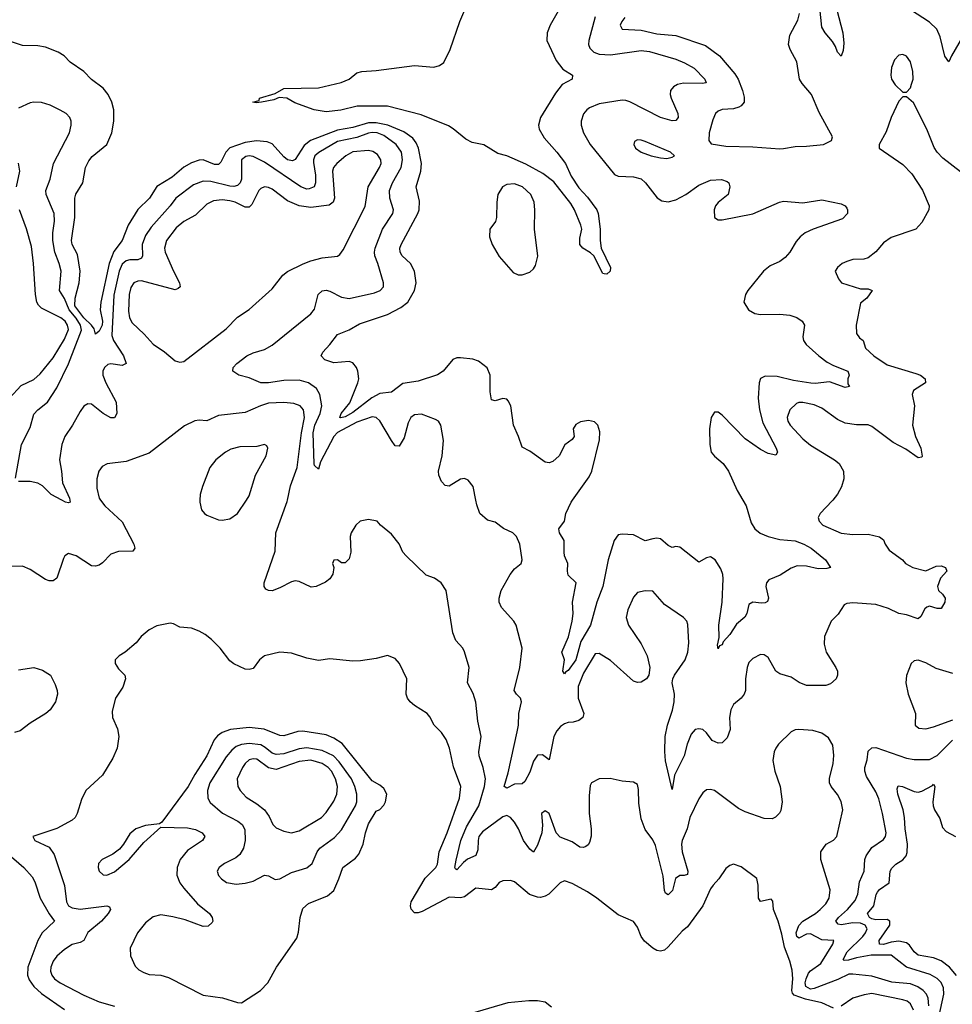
# Model space of a CAD drawing. Header units: inches. Extents: x 884549 to 1028252, y 526810 to 653624.
# Tile 750 of 1056: x 992396 to 997248, y 597378 to 602499. Entities that reach past the tile are written whole.
import ezdxf

# ---------------------------------------------------------------- set-up
doc = ezdxf.new("R2010")
doc.units = ezdxf.units.IN
doc.header["$MEASUREMENT"] = 0
doc.layers.add('A9599', color=7, linetype='Continuous')
doc.layers.add('A9690', color=7, linetype='Continuous')

msp = doc.modelspace()

# ---------------------------------------------------------------- linework, layer by layer
at = {"layer": 'A9599', "color": 5}
for points, elevation in [([(992817.4, 600000), (992838.5, 599970), (992930, 599887.3), (992990.7, 599770), (992996, 599750), (992985.4, 599734.6), (992910, 599732.7), (992870, 599719.3), (992827, 599673), (992810, 599660.9), (992790, 599656.2), (992770, 599658.4), (992690, 599709.6), (992650, 599722.7), (992630.4, 599709.6), (992623.4, 599696.6), (992590, 599594), (992570, 599580.7), (992550, 599579.7), (992530, 599586.9), (992450, 599639.6), (992410, 599655.6), (992330, 599654)], 2260), ([(992657.1, 600000), (992659.5, 599990), (992650, 599985), (992634.5, 599990), (992615.8, 600000)], 2240), ([(993333.5, 600000), (993332.7, 599990), (993342, 599950), (993357.3, 599930), (993370, 599921.6), (993430, 599897.1), (993450, 599894.9), (993490, 599903.1), (993530, 599930.4), (993575.6, 600000)], 2280), ([(997125.8, 597370), (997122.1, 597410), (997113.7, 597430), (997096.5, 597450), (997069, 597469), (997030, 597483.5), (996933.7, 597493.7), (996830, 597524.1), (996730, 597535), (996710, 597533.7), (996653.2, 597506.8), (996530, 597460.7), (996510, 597456.2), (996485.6, 597470), (996483.2, 597490), (996487, 597510), (996500.4, 597539.6), (996510, 597552.2), (996563.8, 597590), (996626.6, 597690), (996631, 597710), (996570, 597713.4), (996510, 597743.7), (996490, 597742.7), (996450, 597722.2), (996439, 597730), (996436.2, 597750), (996450, 597788.4), (996469.6, 597810.4), (996536.4, 597850), (996559.8, 597870), (996590, 597899.6), (996606.6, 597930), (996612.5, 597972.5), (996564.4, 598130), (996564.4, 598170), (996591.5, 598210), (996630, 598232.2), (996647.8, 598250), (996678.9, 598390), (996670, 598433.2), (996650, 598469.2), (996617.2, 598510), (996609.7, 598529.7), (996610, 598551.3), (996628.3, 598630), (996631.3, 598671.3), (996626.2, 598726.2), (996603.3, 598763.3), (996570, 598787.8), (996521.7, 598801.7), (996450, 598807.6), (996430, 598805.1), (996410, 598795.1), (996344.4, 598730), (996330.3, 598709.7), (996320.4, 598690), (996314, 598646), (996325.3, 598590), (996352.9, 598510), (996362.3, 598430), (996355.1, 598384.9), (996348.9, 598371.1), (996328.8, 598351.2), (996310, 598342.9), (996270, 598344.7), (996170, 598378.2), (996136, 598396), (996010, 598489.6), (995990, 598495.6), (995970, 598494), (995950, 598478.4), (995930, 598447), (995882.4, 598350), (995869.4, 598290), (995843.5, 598230), (995839.4, 598210), (995841.8, 598170), (995872.5, 598070), (995870, 598052.7), (995852.9, 598047.1), (995830, 598048.1), (995807.9, 598032.1), (995791.8, 597970), (995770, 597947.3), (995755.3, 597955.3), (995750.8, 597970), (995743.8, 598043.8), (995703.6, 598203.6), (995690, 598233.7), (995650, 598286.6), (995630, 598342), (995616.5, 598423.5), (995615.4, 598495.4), (995610, 598521.2), (995590, 598533.6), (995530, 598539.1), (995468.5, 598551.5), (995410, 598549.6), (995370.8, 598530), (995364.8, 598515.2), (995358, 598462), (995358.5, 598370), (995368.5, 598290), (995368.4, 598251.6), (995360.2, 598219.8), (995353, 598207), (995341.3, 598198.7), (995330, 598194), (995310, 598195.8), (995270, 598223.1), (995207.3, 598247.3), (995186.9, 598270), (995150.9, 598370.9), (995130, 598384.5), (995110.4, 598369.6), (995116.2, 598310), (995112.4, 598270), (995090, 598205.1), (995070, 598169.6), (995050, 598184.7), (995016.4, 598230), (994991.3, 598290), (994970, 598324.7), (994950, 598349.7), (994930, 598359.2), (994910, 598352.2), (994804.5, 598275.5), (994785.3, 598250), (994780.6, 598230), (994779.4, 598180.6), (994770, 598151.9), (994726.7, 598133.3), (994704.3, 598115.7), (994670, 598077.6), (994663.1, 598083.1), (994660.7, 598090), (994667.2, 598127.2), (994690.7, 598230), (994720.1, 598299.9), (994784.4, 598410), (994813.7, 598510), (994818.8, 598550), (994807.7, 598610), (994786.9, 598670), (994784.6, 598690), (994796.3, 598770), (994779.4, 598850), (994769.1, 598949.1), (994754.9, 598994.9), (994726.6, 599050), (994735.1, 599130), (994711.1, 599211.1), (994701.6, 599230), (994666, 599270), (994649.6, 599310), (994615.3, 599530), (994589, 599570), (994553.6, 599593.6), (994510, 599609.2), (994406, 599710), (994389.5, 599730), (994370, 599773.2), (994330, 599823.7), (994272.7, 599870), (994255.1, 599890), (994210, 599899.8), (994168.2, 599890), (994144.9, 599870), (994120.5, 599830), (994114.9, 599810), (994118.4, 599730), (994110, 599695.3), (994090, 599674), (994070, 599674), (994050, 599689), (994030, 599688), (994024, 599670), (994031.3, 599650), (994025.5, 599614.5), (994009.1, 599590.9), (993986.7, 599573.3), (993938.8, 599550), (993912.8, 599547.3), (993850, 599576.8), (993830, 599579.3), (993810, 599574.8), (993750, 599543), (993710, 599527.6), (993690, 599529.6), (993676.2, 599536.2), (993667.6, 599550), (993668.3, 599570), (993726, 599734), (993729, 599830), (993787.5, 599992.5), (993789.2, 600000)], 2260), ([(996626.5, 600000), (996623.7, 599996.3), (996561.3, 599930), (996550.4, 599910), (996555.8, 599890), (996574.9, 599870), (996670, 599828.8), (996730, 599821.5), (996810, 599822.9), (996869, 599809), (996890, 599793), (996898.6, 599770), (996919.4, 599739.4), (996988.4, 599690), (997003.8, 599670), (997042, 599650), (997110, 599632.3), (997163.8, 599656.2), (997190, 599657.9), (997212.9, 599650), (997219.7, 599630), (997186.4, 599593.6), (997170.2, 599550), (997175.8, 599530), (997197.6, 599510), (997210.2, 599490), (997209, 599470), (997190, 599436.9), (997170, 599436), (997130, 599448.4), (997116.3, 599443.7), (997105.4, 599434.6), (997084.6, 599395.4), (997070, 599382.9), (997010, 599403.5), (996970, 599410.9), (996915.8, 599435.8), (996850, 599456.7), (996730, 599465.5), (996698.5, 599461.5), (996685.2, 599454.8), (996653.7, 599406.3), (996618, 599370), (996583.7, 599290), (996580.9, 599250), (996591.7, 599210), (996642.6, 599130), (996650.3, 599109.7), (996650.3, 599090), (996643.1, 599070), (996615.2, 599044.8), (996590, 599035.4), (996490, 599036), (996450.7, 599050.7), (996410, 599079.7), (996350, 599095.8), (996329.7, 599110), (996290, 599180.9), (996270, 599195.6), (996250, 599196.9), (996210, 599176.2), (996190, 599155.1), (996180.3, 599130), (996171.8, 599070), (996171.3, 599010), (996165.3, 598990), (996150.2, 598969.8), (996110, 598936.9), (996096.5, 598910), (996089.2, 598870), (996092.4, 598807.6), (996077.2, 598762.8), (996050, 598738), (996030, 598736.2), (995999.5, 598750), (995969.8, 598789.8), (995950, 598806.3), (995930, 598809.7), (995910, 598806.6), (995890, 598783.5), (995869, 598730), (995853.3, 598670), (995803.1, 598570), (995790, 598495.3), (995756.6, 598643.4), (995752.5, 598692.5), (995755, 598770), (995766, 598830), (995791.9, 598908.1), (995800.2, 598950), (995802.4, 598990), (995790.7, 599050), (995793.5, 599070), (995802.2, 599090), (995857.6, 599170), (995872.3, 599210), (995876.9, 599256.9), (995872.4, 599352.4), (995867.3, 599370), (995850, 599389.5), (995750, 599456.9), (995690, 599527), (995650, 599527.8), (995610, 599519.3), (995590, 599495.3), (995560.5, 599430), (995550.5, 599390), (995563.7, 599350), (995630, 599252.7), (995660.3, 599190), (995673.7, 599130), (995668.4, 599090), (995656.4, 599070), (995630, 599053.3), (995610, 599051.3), (995590, 599058.3), (995470, 599166), (995410, 599202.7), (995390, 599200.5), (995330, 599099.8), (995301.9, 599030), (995302, 598970), (995330.3, 598890), (995326.4, 598870), (995305.9, 598854.1), (995274.9, 598845.1), (995250, 598843.5), (995230, 598836.8), (995210, 598822.2), (995190, 598799.3), (995175.3, 598770), (995150, 598649.6), (995115.4, 598675.4), (995090, 598673.3), (995070, 598643.1), (995050, 598585.1), (995024.2, 598535.8), (995010, 598523.8), (994970, 598522.2), (994930, 598502.3), (994916.2, 598510), (994937.8, 598582.2), (994984.6, 598795.4), (994990.7, 598830), (994992.9, 598890), (995006.6, 598950), (995001.3, 598970), (994980.5, 598990), (994968.4, 599010), (994998.4, 599130), (995010.6, 599230), (994979.1, 599350), (994967.6, 599370), (994902, 599442), (994891.2, 599470), (994891.1, 599490), (994901.1, 599530), (994947.5, 599612.5), (994970, 599642), (995004.7, 599670), (995009.7, 599690), (994997.6, 599770), (994980.7, 599810), (994962, 599830), (994913.1, 599853.1), (994870, 599884.7), (994830, 599896.2), (994789.5, 599930), (994774.8, 599974.8), (994769.8, 600000)], 2240), ([(996157.8, 600000), (996175.3, 599970), (996201.7, 599881.7), (996220.2, 599850), (996248.5, 599828.5), (996290, 599811), (996350, 599795.2), (996430, 599788), (996476.4, 599770), (996513, 599750), (996588.4, 599690), (996614.8, 599650), (996595.8, 599644.2), (996550, 599642.4), (996490, 599655.6), (996441.2, 599658.8), (996410, 599646), (996353, 599610), (996294.2, 599585.8), (996281.2, 599570), (996278.4, 599550), (996291.7, 599490), (996286.9, 599473.1), (996274.4, 599465.6), (996255.8, 599464.2), (996210, 599468.8), (996190, 599457.7), (996178.6, 599410), (996168.7, 599391.3), (996125.7, 599354.3), (996090, 599300.4), (996056.7, 599263.3), (996050, 599247.3), (996037.3, 599242.7), (996030, 599226), (996026.3, 599246.3), (996034.7, 599285.3), (996033.5, 599350), (996051.2, 599468.8), (996056.5, 599590), (996053.7, 599613.7), (996043, 599643), (996014.3, 599690), (995990, 599705.6), (995970, 599699.6), (995930, 599677), (995830, 599754.8), (995810, 599758), (995790, 599753.5), (995770, 599764.4), (995730, 599798), (995710, 599801.7), (995690, 599799.3), (995650, 599787.6), (995590, 599819.7), (995530, 599823.6), (995510, 599818.6), (995488.1, 599790), (995457.8, 599690), (995429.8, 599550.2), (995398.8, 599470), (995365, 599350), (995315.7, 599264.3), (995290, 599169.8), (995250, 599114.3), (995234.9, 599105.1), (995230, 599096.2), (995221.7, 599110), (995229.7, 599169.7), (995216.2, 599210), (995251.1, 599288.9), (995270.6, 599370), (995276, 599410), (995271.6, 599470), (995290.9, 599570), (995249.6, 599610), (995245.6, 599630), (995247.3, 599670), (995231.2, 599710), (995228.2, 599730), (995229.6, 599790), (995204, 599830), (995200.5, 599850), (995231.3, 599890), (995237.7, 599930), (995265.8, 599990), (995272.8, 600000)], 2220), ([(996630, 597357.9), (996570, 597384.5), (996483.7, 597403.7), (996425, 597425), (996416, 597436), (996412.6, 597450), (996418.1, 597510), (996414.9, 597554.9), (996402.6, 597602.6), (996374.5, 597674.5), (996361.7, 597741.7), (996342.2, 597810), (996318.2, 597870), (996314.9, 597914.9), (996305.2, 597925.2), (996250, 597912), (996239.7, 597930), (996238, 597998), (996231.9, 598031.9), (996150, 598093.3), (996110, 598107), (996090, 598099.5), (996070, 598083.7), (996034, 598030), (996003.1, 597996.9), (995990, 597978.4), (995950.7, 597889.3), (995870, 597781.3), (995842.7, 597757.3), (995770, 597676.9), (995750, 597659.6), (995730, 597653.6), (995710, 597657.6), (995690, 597669.7), (995646.8, 597706.8), (995629.8, 597730), (995610, 597779.5), (995590, 597807.6), (995510, 597842.3), (995399.1, 597930), (995350, 597962.9), (995270, 598006.8), (995230, 598019.1), (995208.2, 598010), (995149.1, 597950.9), (995130, 597939.7), (995106.1, 597933.9), (995090, 597934.5), (995048.7, 597948.7), (994970, 598015.4), (994950, 598021.1), (994910, 598020.5), (994890, 598011.5), (994870, 597984.7), (994850, 597973.6), (994770, 597981), (994710, 597936), (994690, 597931.7), (994630, 597934.8), (994490, 597861.1), (994470, 597853), (994450, 597854), (994432.7, 597872.7), (994429.8, 597890), (994433.3, 597910), (994505.7, 598034.3), (994561.5, 598090), (994570, 598107), (994579.2, 598170), (994620.2, 598270), (994683.9, 598450), (994691.6, 598510), (994653.4, 598613.4), (994631.4, 598710), (994614.5, 598754.5), (994590.5, 598790.5), (994551.9, 598830), (994530, 598873.3), (994515.8, 598890), (994450, 598931.2), (994427.6, 598950), (994413, 598970), (994406.3, 598990), (994409.6, 599070), (994372, 599150), (994350, 599177), (994310, 599191.5), (994250, 599176.3), (994170, 599163.5), (994130, 599162.6), (994010, 599174.3), (993950, 599166.6), (993890, 599177.4), (993810, 599204), (993750, 599209.7), (993670.3, 599189.7), (993644.4, 599170), (993610, 599123.7), (993590, 599118.4), (993570, 599120.5), (993510, 599148.8), (993490, 599164.8), (993438.3, 599230), (993394.3, 599274.3), (993360.3, 599300.3), (993330, 599318.7), (993290, 599333.2), (993230, 599339.3), (993197, 599357), (993179.5, 599359.5), (993110, 599345.6), (993070, 599325.6), (993029, 599291), (993002.6, 599257.4), (992945.5, 599210), (992913.4, 599190), (992893.4, 599170), (992893, 599150), (992910, 599122), (992943, 599090), (992947.4, 599070), (992932.5, 599027.5), (992893.8, 598970), (992877.4, 598902.6), (992878.3, 598870), (992904.9, 598810), (992911.8, 598770), (992903.1, 598710), (992881.4, 598658.6), (992826.4, 598570), (992740.4, 598490), (992717.5, 598442.5), (992696, 598370), (992684.9, 598350), (992670, 598335.1), (992590, 598291.9), (992464.9, 598250), (992474.4, 598230), (992550, 598194.9), (992575.9, 598156), (992630, 597995.6), (992639.2, 597910), (992650.4, 597890.4), (992670, 597878.7), (992710, 597873.3), (992849.2, 597889.2), (992864.2, 597884.2), (992869.1, 597870), (992857.3, 597850), (992821.5, 597810), (992750, 597750.7), (992730, 597708.7), (992710, 597698.6), (992670, 597688.9), (992630, 597662.8), (992590, 597628.7), (992570, 597602.6), (992558, 597570), (992556.6, 597550), (992563, 597530), (992578, 597510), (992607.2, 597490), (992730, 597425.8), (992810, 597391.3), (992890, 597367.8)], 2280), ([(997250, 599098.5), (997164.9, 599124.9), (997110, 599153.5), (997070, 599167.6), (997050, 599163.7), (997034, 599150), (997010, 599088), (997005.5, 599050), (997018, 598990), (997057.3, 598890), (997054, 598830), (997074.4, 598814.4), (997110.4, 598810.4), (997150, 598820.2), (997250, 598858)], 2260), ([(992390, 599116.9), (992470, 599130.2), (992515.3, 599115.3), (992557.1, 599090), (992581.2, 599041.2), (992591.8, 599010), (992593.4, 598990), (992582.4, 598950), (992555.5, 598910), (992533, 598890), (992450, 598839.5), (992399.4, 598800.6), (992370, 598791.1)], 2260), ([(997178.5, 597310), (997204.5, 597430), (997202.8, 597462.8), (997190.5, 597490.5), (997170, 597511.6), (997133.1, 597533.1), (997010.3, 597570.3), (996930, 597634.1), (996826.2, 597633.8), (996750, 597620.1), (996707.2, 597607.2), (996685.6, 597605.6), (996680.9, 597610), (996701.4, 597650), (996782.1, 597730), (996796.9, 597750), (996804.6, 597770), (996793.9, 597790), (996770, 597799.6), (996730, 597801.6), (996670, 597791.2), (996654.3, 597794.3), (996641.6, 597810), (996655.6, 597830), (996702.3, 597870), (996743.2, 597916.8), (996756.7, 597950), (996765.4, 598014.6), (996789.9, 598070), (996793.8, 598130), (996800.5, 598150), (996830, 598192.4), (996890, 598234.9), (996899.8, 598250), (996903.2, 598270), (996885.2, 598370), (996866.1, 598446.1), (996850, 598482.4), (996801.8, 598561.8), (996793.3, 598590), (996793.2, 598610), (996804.9, 598650), (996810, 598694.5), (996828.7, 598711.3), (996850, 598713.6), (997010, 598657.2), (997050, 598651.4), (997130, 598650.8), (997170, 598671.9), (997248.5, 598751.5)], 2240), ([(997270, 597528.1), (997233.9, 597570), (997190, 597604.5), (997150, 597618.9), (997070, 597633.6), (997050.3, 597650.3), (997025.6, 597685.6), (997010, 597696.7), (996970, 597706.2), (996930, 597701.3), (996890, 597689.4), (996869.7, 597689.7), (996867.1, 597710), (996923.4, 597790), (996923.7, 597810), (996910, 597819), (996850, 597816.5), (996830, 597822.8), (996817.2, 597830), (996806.7, 597850), (996839.1, 597890), (996851.5, 597948.5), (996858.5, 597961.5), (996870, 597974.8), (996919.1, 598010), (996925, 598070), (996933.7, 598086.3), (996953.4, 598106.6), (996991.4, 598128.6), (997007.6, 598150), (997013.1, 598166.9), (997015.6, 598210), (997003.6, 598290), (997000.1, 598350), (996991.6, 598390), (996963.9, 598470), (996961.8, 598498.2), (996966.1, 598513.9), (996989.7, 598510.3), (997050, 598484), (997070, 598480.9), (997090, 598486.4), (997144.3, 598515.7), (997150, 598522.6), (997157.1, 598510), (997147.2, 598430), (997149.2, 598409.2), (997155.5, 598390), (997183.4, 598343.4), (997197.6, 598297.6), (997216, 598276), (997264.9, 598250)], 2220), ([(992327.9, 598167.9), (992417.4, 598090), (992460.3, 598040.3), (992474.4, 598014.4), (992503.2, 597930), (992548.7, 597848.7), (992577, 597810), (992513.4, 597750), (992491.1, 597708.9), (992439, 597570), (992437.2, 597530), (992445.4, 597505.4), (992470.5, 597470.5), (992510, 597434.3), (992630, 597351.1)], 2260), ([(997046.7, 597346.7), (997030, 597380.2), (997013.3, 597393.3), (996990, 597401.8), (996830, 597433.1), (996790, 597426.9), (996731.2, 597408.8), (996670, 597368.4)], 2280), ([(995162.2, 597362.2), (995130, 597388.7), (995090, 597396), (995044.3, 597395.7), (994935.1, 597384.9), (994733.9, 597326.1)], 2320)]:
    msp.add_lwpolyline(points, dxfattribs=dict(at, elevation=elevation))
for points, elevation in [([(993590, 598817.5), (993493.2, 598806.8), (993448.8, 598791.2), (993425.2, 598774.8), (993407.6, 598752.4), (993369.5, 598670), (993306.8, 598573.2), (993272.9, 598510), (993135.3, 598324.7), (993123.4, 598316.6), (993050, 598308.4), (993001.1, 598290), (992970, 598263.5), (992936.6, 598210), (992915.1, 598184.9), (992881.1, 598158.9), (992824.7, 598130), (992806.4, 598110), (992803.6, 598090), (992808.9, 598070), (992830, 598051.1), (992850, 598050.2), (992890, 598067.5), (992965.8, 598130), (993041.6, 598218.4), (993130, 598298.8), (993270, 598295.9), (993310, 598286.8), (993345.7, 598270), (993359.5, 598250), (993347.4, 598230), (993270, 598177.8), (993230.2, 598130), (993214.8, 598090), (993213.8, 598050), (993229.5, 598010), (993250, 597982), (993321.1, 597901.1), (993383.1, 597850), (993397.4, 597830), (993401.3, 597810), (993397.5, 597802.5), (993376.1, 597783.9), (993350, 597782.3), (993257.3, 597817.3), (993193.5, 597833.5), (993130, 597843.2), (993090, 597833.3), (993050, 597801.8), (993009.4, 597750), (992970.1, 597670), (992973.2, 597630), (992996.6, 597576.6), (993016.4, 597556.4), (993042.4, 597542.4), (993070, 597533.3), (993130, 597529.5), (993170, 597517.8), (993350, 597426.1), (993452.1, 597412.1), (993530, 597386.4), (993550, 597385.2), (993648.7, 597450), (993687.6, 597490), (993732.9, 597570), (993837.9, 597722.1), (993846.6, 597753.4), (993854.6, 597830), (993870, 597876.4), (993898.6, 597901.4), (993997.8, 597942.2), (994029.8, 597970), (994056.8, 598030), (994077.2, 598090), (994142.4, 598137.6), (994161.2, 598158.8), (994183.4, 598210), (994194.9, 598270), (994210, 598317), (994250, 598381.6), (994270, 598390.4), (994290, 598413), (994298.5, 598430), (994305.4, 598470), (994290, 598500.7), (994270, 598518), (994230, 598539.6), (994073.8, 598733.8), (994030, 598761.4), (993990, 598778.5), (993870, 598799.1), (993843.1, 598796.9), (993770, 598774.4), (993750, 598774.9), (993668.1, 598808.1)], 2320), ([(993590, 598734.8), (993550.4, 598729.6), (993522.3, 598717.7), (993499.9, 598700.1), (993470, 598665), (993385.8, 598530), (993373.9, 598490), (993375.4, 598450), (993387, 598427), (993451.1, 598371.1), (993531.6, 598330), (993553.6, 598313.6), (993567, 598287), (993569.5, 598230.5), (993560.2, 598190), (993542.3, 598157.7), (993520.4, 598139.6), (993462, 598110), (993433.4, 598090), (993423, 598070), (993430, 598047.7), (993445.5, 598030), (993471.7, 598011.7), (993521.8, 598001.8), (993570, 598007.7), (993610, 598017.4), (993670, 598050.2), (993690, 598045.7), (993726.1, 598026.1), (993750, 598030.2), (993810, 598063.5), (993890, 598088), (993917.1, 598110), (993944.5, 598170), (993958.3, 598190), (994033.9, 598246.1), (994070, 598285.4), (994142.5, 598410), (994149.4, 598430.6), (994149.9, 598470), (994140.1, 598510), (994123.1, 598550), (994059, 598639), (994029.5, 598669.5), (993970, 598697.3), (993890, 598712.4), (993850, 598706.1), (993770, 598681.2), (993730, 598677.3), (993710, 598684.1), (993673.8, 598713.8), (993650, 598727.1)], 2340), ([(993610, 598655.2), (993590, 598648.4), (993569.3, 598630.7), (993555, 598610), (993527.8, 598550), (993530.9, 598510.9), (993542.8, 598490), (993575.2, 598455.2), (993630, 598421), (993669.6, 598389.6), (993694.3, 598354.3), (993713.5, 598313.5), (993730, 598296.1), (993770, 598277.8), (993810, 598270.2), (993850, 598279.2), (993966.2, 598350), (993990, 598374.7), (994030, 598434.3), (994045.5, 598470), (994049.9, 598510), (994039.9, 598550), (994018.8, 598590), (994001, 598610), (993970.6, 598630), (993910, 598647), (993850, 598639.8), (993730, 598599.5), (993690, 598607.5), (993630, 598651.9)], 2360)]:
    msp.add_lwpolyline(points, close=True, dxfattribs=dict(at, elevation=elevation))
at = {"layer": 'A9690', "color": 5}
for points, elevation in [([(996647.7, 602550), (996679, 602430), (996683.8, 602376.2), (996681.1, 602338.9), (996670.5, 602309.5), (996650, 602329), (996639.8, 602359.8), (996624.9, 602384.9), (996586.4, 602430), (996570, 602459.3), (996552, 602630)], 2220), ([(995196.8, 602543.2), (995155.8, 602470), (995139.7, 602430), (995139.4, 602390), (995186.7, 602286.7), (995221.1, 602241.1), (995271.4, 602210), (995270.2, 602190), (995218.3, 602161.7), (995183.2, 602116.8), (995105.1, 601990), (995095.1, 601950), (995098.6, 601930), (995124.6, 601884.6), (995190.7, 601810), (995235.4, 601750), (995265.4, 601685.4), (995304.5, 601624.5), (995350, 601576), (995397.9, 601510), (995405.1, 601490), (995416.5, 601410), (995416, 601350), (995421.3, 601310), (995470.3, 601210), (995467.3, 601190), (995450, 601175.1), (995436.5, 601176.5), (995430, 601179), (995383.7, 601270), (995366.6, 601286.6), (995325.6, 601310), (995310, 601329.5), (995310, 601362), (995320.5, 601410), (995316.3, 601430), (995282.2, 601510), (995262.6, 601542.6), (995175.6, 601655.6), (995117.9, 601697.9), (995030, 601747.5), (994930.9, 601790.9), (994883.3, 601803.3), (994810, 601847.1), (994750, 601859.8), (994716.4, 601876.4), (994651.4, 601931.4), (994626.9, 601946.9), (994484.6, 602004.6), (994310, 602049.3), (994151.2, 602048.8), (994067.2, 602027.2), (993990, 602018.9), (993929, 602030), (993827, 602067), (993786, 602090), (993746.8, 602093.2), (993718, 602082), (993654, 602070), (993626.8, 602066.8), (993608.7, 602070), (993642, 602078), (993644, 602090), (993725.1, 602114.9), (993770, 602141.6), (993950, 602144.3), (994068.8, 602171.2), (994110, 602188.5), (994150, 602222.4), (994175.3, 602230), (994250, 602234.9), (994450, 602260.3), (994550, 602251.3), (994579.6, 602260.4), (994603.4, 602276.6), (994636.5, 602343.5), (994685.7, 602490), (994712.1, 602550)], 2180), ([(995544.4, 602510), (995529.2, 602490), (995520.9, 602470), (995530, 602448.9), (995630, 602443.7), (995710, 602425.3), (995810, 602415.8), (995964.8, 602364.8), (996036.5, 602310), (996116.4, 602216.4), (996133.2, 602190), (996157.2, 602130), (996165.3, 602094.8), (996164.6, 602070), (996150.4, 602050), (996136.7, 602043.3), (996110, 602035.3), (996050, 602032.3), (996030, 602023.6), (996016.4, 602010), (996001.5, 601978.5), (995983.1, 601910), (995982, 601870), (995993.2, 601853.2), (996070, 601840.2), (996210, 601837.5), (996350, 601826.3), (996370, 601828.9), (996430, 601838.9), (996490, 601840.3), (996578, 601850), (996619, 601870), (996624, 601890), (996555, 602015.1), (996515.8, 602110), (996466.3, 602166.3), (996452.4, 602190), (996439.3, 602279.3), (996403.7, 602343.7), (996396.1, 602370), (996402.7, 602417.3), (996444, 602496), (996452.4, 602530)], 2240), ([(997300.2, 602410), (997243, 602310), (997230, 602279), (997210, 602308.7), (997185, 602410), (997167.4, 602450), (997130, 602486), (997029.9, 602549.9)], 2220), ([(995390, 602514.3), (995357.2, 602390), (995355.3, 602370), (995361.9, 602350), (995383.2, 602330), (995410, 602319.9), (995470, 602316.6), (995630, 602339.2), (995672.5, 602332.5), (995810, 602292.9), (995854.5, 602274.5), (995905.8, 602245.8), (995960.4, 602190), (995966.8, 602170), (995946.2, 602166.2), (995850, 602168.6), (995818.5, 602161.5), (995796.9, 602150), (995782.8, 602130), (995780.7, 602110), (995784.6, 602090), (995820.5, 602010), (995821.5, 601990), (995810, 601974.5), (995790, 601972.2), (995729.6, 601989.6), (995570, 602071.4), (995550, 602078.9), (995530, 602079.3), (995410, 602061.4), (995359.9, 602040.1), (995346, 602030), (995330, 602008.2), (995317.6, 601970), (995317.2, 601950), (995329.5, 601910), (995364.3, 601850), (995490, 601694), (995510, 601684.2), (995590, 601680.9), (995630.1, 601670.1), (995652.3, 601650), (995712.3, 601572.3), (995736.1, 601556.1), (995770, 601551.4), (995810, 601561.1), (995861.6, 601590), (995930, 601638.4), (995990, 601663.5), (996047.7, 601667.7), (996076.9, 601656.9), (996085.5, 601650), (996090.4, 601630), (996081.6, 601590), (996030, 601547), (996016.4, 601530), (996008.7, 601510), (996010.5, 601470.5), (996030, 601457.1), (996050, 601457), (996210, 601489.2), (996349.8, 601550.2), (996370, 601555), (996470, 601546.7), (996570, 601561.2), (996670, 601541.1), (996690.1, 601530.1), (996698.6, 601518.6), (996702.8, 601510), (996702.4, 601490), (996677.2, 601462.8), (996524.2, 601410), (996482.8, 601390), (996456.1, 601370), (996434.9, 601345.1), (996403.2, 601290), (996377.9, 601262.1), (996350, 601241.6), (996301.3, 601218.7), (996266, 601190), (996184.2, 601090), (996171.8, 601070), (996163.7, 601030), (996187, 600990), (996220.7, 600970), (996250, 600965.9), (996350, 600967.9), (996402.3, 600962.3), (996439.5, 600950), (996466.7, 600930), (996478.4, 600910), (996470.4, 600850), (996474.4, 600830), (996488.5, 600810), (996554, 600750), (996597.4, 600717.4), (996630, 600699.4), (996704.4, 600670), (996712.2, 600650), (996704.9, 600630), (996704.2, 600604.2), (996712.7, 600590), (996690, 600586.5), (996610, 600615.2), (996534.2, 600605.8), (996512.5, 600607.5), (996422.4, 600622.4), (996337.2, 600642.8), (996274.7, 600645.3), (996250, 600632.8), (996243.5, 600610), (996238.2, 600530), (996244.4, 600470), (996262.5, 600402.5), (996331.7, 600270), (996338, 600250), (996330, 600234), (996290, 600243), (996250, 600262.6), (996170, 600318), (996050, 600442), (996030, 600457.4), (996010, 600456.9), (995993.1, 600430), (995984.5, 600370), (995986.7, 600290), (995993.8, 600250), (996010, 600227.7), (996056, 600190), (996084, 600150), (996128.6, 600050), (996157.8, 600000)], 2220), ([(995272.8, 600000), (995358.1, 600121.9), (995373, 600150), (995413.4, 600313.4), (995414.4, 600354.4), (995404.7, 600390), (995387.3, 600407.3), (995354.6, 600414.6), (995313.7, 600406.3), (995290, 600394), (995275.3, 600370), (995281.1, 600330), (995270, 600315.6), (995232.3, 600287.7), (995202, 600230), (995170, 600201.3), (995150, 600194.7), (995130, 600198), (995050, 600253.7), (995010, 600274.5), (994991.6, 600331.6), (994966, 600390), (994950.9, 600490.9), (994937, 600517), (994930, 600524.5), (994910, 600527.6), (994870, 600517), (994850, 600521.2), (994843.3, 600563.3), (994843.5, 600650), (994828, 600688), (994783, 600723), (994752.8, 600732.8), (994690, 600740.5), (994670, 600739.7), (994650, 600731.6), (994598.4, 600670), (994569.3, 600650.7), (994470, 600619.4), (994390, 600606), (994330, 600561), (994270, 600555.2), (994227.9, 600532.1), (994130, 600454.8), (994090, 600433.2), (994067.5, 600427.5), (994061.3, 600430), (994069.2, 600450), (994113.7, 600506.3), (994156, 600610), (994160.3, 600630), (994154.6, 600670), (994147.6, 600690), (994130, 600714.8), (994110, 600721.6), (994030, 600714.6), (993983.7, 600730), (993964.5, 600750), (993973.3, 600770), (994010.5, 600809.5), (994050, 600861.7), (994110, 600886), (994163.2, 600916.8), (994310, 600965.5), (994378.3, 601001.7), (994415, 601030), (994449.9, 601090), (994459.3, 601130), (994449.9, 601189.9), (994429.9, 601229.9), (994386.8, 601270), (994376.1, 601290), (994374.4, 601310), (994380.5, 601330), (994468.2, 601490), (994473.7, 601510), (994475.5, 601555.5), (994458, 601630), (994483.4, 601710), (994485.7, 601750), (994470.4, 601830), (994458.4, 601858.4), (994441.6, 601881.6), (994395.3, 601915.3), (994312.1, 601950), (994250, 601961.8), (994210, 601961.8), (994130, 601937.8), (994050, 601923.8), (993909.4, 601870), (993875.4, 601844.6), (993830, 601770.8), (993815.4, 601764.6), (993790, 601770.5), (993770, 601785.8), (993710, 601852.1), (993683.6, 601863.6), (993628.8, 601868.8), (993570, 601859.6), (993490, 601831.6), (993468.1, 601810), (993443, 601757), (993430, 601745.6), (993410, 601745.6), (993350, 601769.9), (993330, 601768.7), (993290, 601753.3), (993250, 601731.1), (993190, 601680.4), (993110, 601631.2), (993071.8, 601570), (993010, 601511.4), (992959.7, 601430), (992929.7, 601350.3), (992886.3, 601293.7), (992860.8, 601230), (992818.1, 601030), (992814.9, 600990), (992826.4, 600930), (992825.4, 600910), (992810, 600879), (992790, 600862.4), (992783, 600890), (992770.6, 600910), (992730, 600948.8), (992683.7, 601010), (992684.2, 601050), (992706.2, 601130), (992710.6, 601190), (992697, 601277), (992669.9, 601329.9), (992666.5, 601350), (992683.2, 601470), (992683, 601570), (992688.8, 601591.2), (992724.6, 601650), (992739.1, 601730), (992755.9, 601764.1), (992773.4, 601786.6), (992849.8, 601850), (992875.7, 601910), (992885.7, 601970), (992885.5, 602030), (992876.2, 602070), (992855.8, 602110), (992830, 602142.3), (992770, 602187.3), (992729.7, 602230), (992658.4, 602278.4), (992628.3, 602310), (992595.8, 602330), (992530, 602356.1), (992490, 602363.2), (992410, 602364.5), (992290, 602403.4)], 2220), ([(992374, 600114), (992404.8, 600290), (992450, 600378), (992470, 600446.5), (992489.8, 600470), (992541.1, 600510), (992590, 600584.6), (992650, 600708.4), (992717, 600883), (992712.5, 600910), (992690, 600946), (992654.1, 600990), (992630, 601048.2), (992603.7, 601090), (992611.1, 601190), (992601.6, 601230), (992579.4, 601290), (992568.4, 601350), (992568.8, 601390), (992577.4, 601450), (992576.1, 601490), (992533.2, 601590), (992533, 601610), (992554.6, 601670), (992572.4, 601750), (992655, 601910), (992664, 601950), (992664.2, 601970), (992657.6, 601990), (992638, 602010), (992607.6, 602027.6), (992553.9, 602053.9), (992510, 602067.1), (992470, 602069.7), (992450, 602065.7), (992390, 602039.1)], 2240), ([(997290, 601707.8), (997198, 601778), (997169, 601809), (997153.7, 601833.7), (997114.7, 601930), (997046.8, 602066.8), (997010, 602098), (996990, 602098), (996970, 602075.3), (996930.4, 601990), (996904.4, 601915.6), (996867.7, 601850), (996867.3, 601830), (996990, 601745.3), (997037.5, 601697.5), (997092.7, 601612.7), (997128.2, 601530), (997126, 601510), (997090, 601443.7), (997058.8, 601410), (996930, 601365), (996890, 601338.7), (996849.4, 601290.6), (996810, 601259.7), (996787.5, 601252.5), (996730, 601251.1), (996698.6, 601241.5), (996674.8, 601230), (996650.8, 601210), (996638.8, 601190), (996656.3, 601150), (996670.8, 601130), (996770, 601098), (996810, 601099.1), (996830.8, 601090), (996802.8, 601050), (996770, 601024.5), (996747, 600910), (996750, 600866), (996764.5, 600844.5), (996784.9, 600830), (996796.3, 600790), (996839.3, 600750), (996910, 600703.5), (997059.1, 600659.1), (997082.4, 600650), (997106.7, 600630), (997108.2, 600610), (997046.4, 600570), (997038.4, 600550), (997051.5, 600490), (997040.2, 600390), (997056, 600330), (997083.6, 600270), (997091.7, 600228.3), (997090, 600224), (997070, 600219.6), (997005.7, 600265.7), (996939.9, 600299.9), (996830, 600383.1), (996810, 600390.9), (996750, 600390.8), (996690, 600400.3), (996650, 600418.9), (996570, 600478.2), (996530, 600495.6), (996470, 600507.8), (996450, 600507.3), (996438.2, 600501.8), (996403.2, 600470), (996389.3, 600430), (996392.9, 600410), (996404.1, 600390), (996470, 600318.9), (996510, 600285.5), (996636, 600210), (996659.6, 600190), (996682.4, 600150), (996683.2, 600110), (996670.8, 600069.2), (996650, 600031.3), (996626.5, 600000)], 2240), ([(994769.8, 600000), (994756, 600070), (994730, 600104), (994710, 600112.3), (994690, 600109), (994630, 600072.7), (994610, 600076), (994590, 600096), (994576.3, 600130), (994575.1, 600150), (994594, 600230), (994601.1, 600310), (994587.6, 600390), (994574.5, 600410), (994560.1, 600420.1), (994487.2, 600447.2), (994450, 600444), (994430.4, 600430), (994417.3, 600402.7), (994396.1, 600323.9), (994370, 600280.7), (994350, 600282.9), (994330, 600309.6), (994270, 600412.6), (994250, 600429.7), (994230, 600432.4), (994150, 600406.2), (994050, 600351.9), (994030.1, 600330), (993961.5, 600198.5), (993950, 600161.2), (993930, 600179.3), (993928.4, 600188.4), (993923.4, 600350), (993931.1, 600388.9), (993958.8, 600450), (993967.7, 600490), (993958, 600550), (993940, 600580), (993898.9, 600610), (993850, 600624.5), (993770, 600621.9), (993690, 600610.4), (993649.9, 600609.9), (993590, 600635.7), (993536, 600650), (993504.2, 600670), (993506.6, 600690), (993525.1, 600710), (993577.7, 600750), (993610, 600766.8), (993670, 600783.8), (993710, 600805.8), (993910.6, 600969.4), (993930, 600993.4), (993948.4, 601070), (993970, 601089), (993990, 601091.3), (994010, 601086.4), (994070, 601055), (994110, 601049.3), (994242.4, 601077.6), (994272, 601090), (994289.6, 601110), (994289.7, 601130), (994260.2, 601230), (994243.7, 601270), (994241.2, 601290), (994245.2, 601310), (994284.3, 601410), (994337, 601490), (994340.2, 601510), (994322.4, 601570), (994320.2, 601610), (994335, 601650), (994380.9, 601730), (994388.5, 601770), (994381.7, 601810), (994354, 601850), (994290, 601896.3), (994255.1, 601910), (994230, 601912.3), (994210, 601909.2), (994150, 601886.1), (994050, 601864.5), (993952.3, 601807.7), (993931.9, 601790), (993924.4, 601770), (993924.6, 601755.4), (993935.5, 601690), (993935.7, 601650), (993928.2, 601630), (993901.3, 601618.7), (993890, 601617.9), (993858.9, 601630), (993670, 601758), (993610, 601787.5), (993590, 601790.3), (993573.3, 601786.7), (993550.1, 601769.9), (993550.1, 601670), (993542.9, 601650), (993530, 601635.9), (993510, 601631.4), (993490, 601633.2), (993390, 601656.6), (993350, 601658), (993300.8, 601639.2), (993208.9, 601571.1), (993179.8, 601530), (993080.9, 601419.1), (993050, 601376.4), (993033.9, 601330), (993035.7, 601270), (993030, 601258.3), (993010.1, 601249.9), (992970, 601250.4), (992950, 601244.2), (992930, 601226.8), (992913.2, 601190), (992885.9, 601065.9), (992875.7, 600855.7), (992884.3, 600830), (992936.2, 600750), (992950.3, 600709.7), (992930, 600699.7), (992870, 600708.1), (992855.1, 600704.9), (992836.9, 600690), (992829.5, 600670), (992829.5, 600650), (992843.5, 600610), (992898, 600510), (992900.7, 600450), (992890, 600428.4), (992870, 600428.7), (992830, 600449.8), (992770, 600498.8), (992750, 600500.4), (992730, 600488), (992710, 600460.5), (992670.8, 600389.2), (992631.4, 600330), (992616.2, 600290), (992603, 600210), (992614.5, 600150), (992618.5, 600090), (992654.6, 600010), (992657.1, 600000)], 2240), ([(992379.8, 601630), (992396.4, 601710), (992390, 601752.7)], 2260), ([(992342.4, 600530), (992404.2, 600595.7), (992470, 600627.6), (992503.2, 600656.8), (992570, 600740.7), (992630, 600836.9), (992650, 600888), (992645.7, 600910), (992631.9, 600930), (992610, 600947.5), (992510, 600997.8), (992493.5, 601013.5), (992486, 601030), (992479.1, 601070), (992468.6, 601231.4), (992458.3, 601318.3), (992431.7, 601411.7), (992396, 601510)], 2260), ([(993789.2, 600000), (993805.8, 600074.2), (993839, 600170), (993862.3, 600350), (993877.3, 600430), (993872.8, 600470), (993855.3, 600490), (993822.2, 600502.2), (993770, 600508.2), (993690, 600503.6), (993649, 600491), (993570, 600455.3), (993430, 600439.7), (993370, 600411.5), (993330, 600415.8), (993307, 600413), (993254, 600386), (993070, 600244), (992950, 600201.5), (992851.6, 600188.4), (992824.7, 600175.3), (992807.2, 600150), (992798, 600110), (992797.8, 600062.2), (992810, 600010.6), (992817.4, 600000)], 2260), ([(993575.6, 600000), (993590, 600022), (993623.5, 600130), (993679.2, 600230), (993686.6, 600270), (993682, 600282), (993670, 600289.3), (993630, 600279.3), (993542.3, 600277.7), (993494.8, 600265.2), (993466.5, 600250), (993417.4, 600210), (993386.2, 600170), (993347, 600070), (993335.8, 600030), (993333.5, 600000)], 2280), ([(992615.8, 600000), (992559.7, 600030), (992514.1, 600074.1), (992490, 600088.7), (992450, 600096.4), (992390, 600097)], 2240)]:
    msp.add_lwpolyline(points, dxfattribs=dict(at, elevation=elevation))
for points, elevation in [([(996990, 602318.4), (996970, 602313.6), (996947, 602290), (996932, 602250), (996929, 602210), (996932.2, 602190), (996950, 602160.5), (996990, 602122), (997010, 602122), (997030, 602144.7), (997036.6, 602163.4), (997043.6, 602190), (997043, 602230), (997030, 602279.3), (997010, 602309.4)], 2240), ([(995610, 601873), (995594.4, 601865.6), (995590.7, 601850), (995600.5, 601830), (995630, 601808.9), (995681, 601790), (995730, 601779.5), (995763.2, 601776.8), (995790, 601784), (995802, 601790), (995782, 601810), (995650, 601865.6), (995630, 601872.6)], 2240), ([(994210, 601819.1), (994130, 601810.8), (994092.1, 601790), (994045.6, 601750), (994028.8, 601730), (994024, 601710), (994034.3, 601570), (994027.2, 601550), (994005.9, 601534.1), (993910, 601522.5), (993850, 601531), (993790, 601557), (993710, 601617.2), (993690, 601626.5), (993670, 601629), (993650, 601620.8), (993641, 601610), (993603.2, 601536.8), (993590, 601522.7), (993570, 601524), (993517.2, 601550), (993490, 601557.3), (993450, 601561.3), (993404.2, 601555.8), (993370, 601539.4), (993310, 601482.5), (993250, 601449), (993210, 601416.2), (993159.1, 601350), (993148.7, 601310), (993152.7, 601290), (993196, 601190), (993227.6, 601130), (993230.2, 601109.8), (993220.3, 601099.7), (993205.7, 601094.3), (993030, 601139.9), (993010, 601139.5), (992990, 601130.7), (992974.4, 601105.6), (992965.1, 601070), (992962, 600982), (992967.8, 600947.8), (992981.5, 600921.5), (993043.8, 600863.8), (993090, 600810.3), (993150.3, 600770.3), (993204.7, 600724.7), (993230, 600718), (993250, 600721.6), (993469.5, 600890), (993528.6, 600951.4), (993590, 600992), (993710, 601098.7), (993765.7, 601170), (993790, 601189.1), (993870.4, 601229.6), (993910, 601244.3), (993970, 601259.4), (994050, 601269.2), (994061.8, 601278.2), (994078.5, 601301.5), (994193.2, 601526.8), (994208.3, 601630), (994268.7, 601730), (994276.1, 601750), (994275, 601770), (994256.9, 601796.9), (994233.2, 601813.1)], 2260), ([(994970, 601645.3), (994930, 601642.2), (994907.3, 601630), (994883.9, 601590), (994878.5, 601550), (994877.4, 601470), (994870.8, 601449.2), (994842.2, 601410), (994840.1, 601370), (994854.1, 601330), (994890, 601266.9), (994964.2, 601184.2), (994990, 601172), (995010, 601171.8), (995050, 601186), (995070, 601203.7), (995079.8, 601220.2), (995091.2, 601268.8), (995073.9, 601410), (995076.5, 601510), (995072.8, 601550), (995056.1, 601590), (995011.4, 601630)], 2220)]:
    msp.add_lwpolyline(points, close=True, dxfattribs=dict(at, elevation=elevation))

doc.saveas('drawing.dxf')
